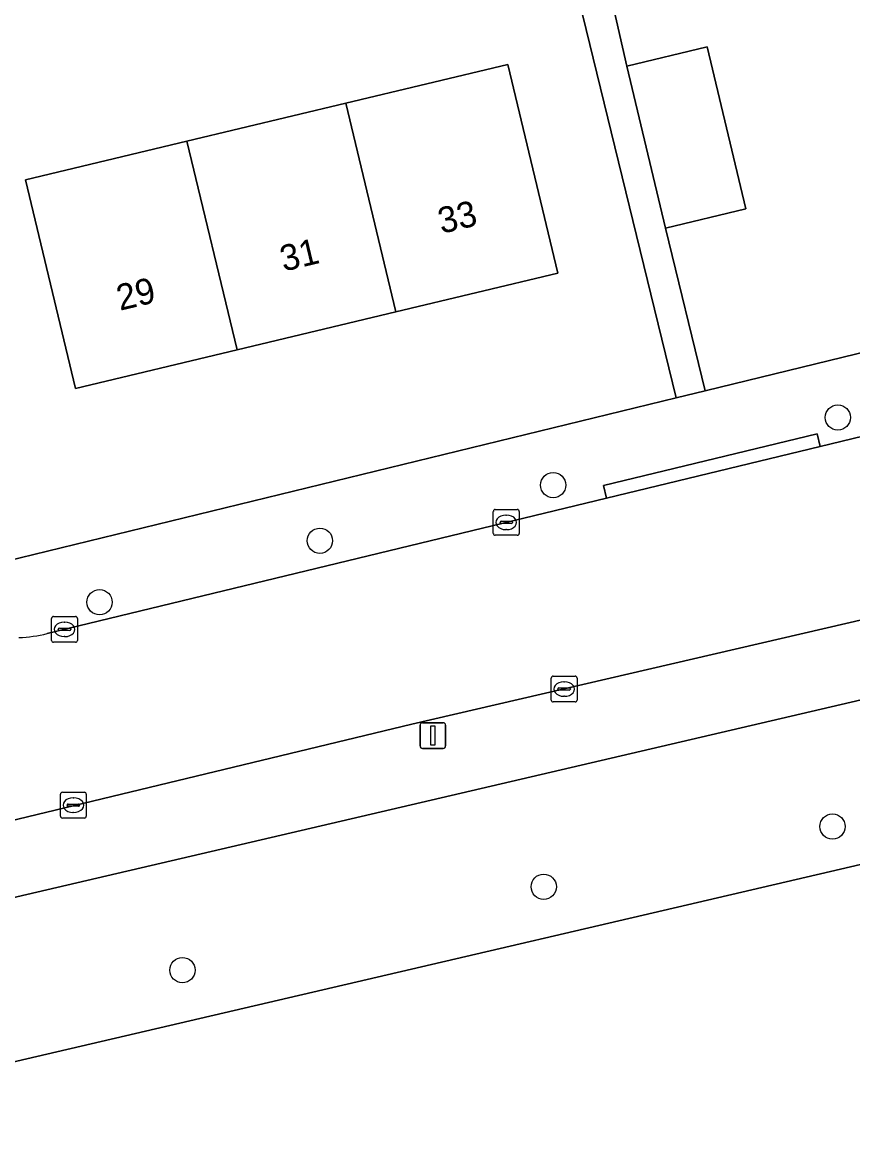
# Model space of a CAD drawing. Extents: x 162026 to 163502, y 387295 to 388169.
# Drawn here: x 163074.59 to 163106.76, y 387932.82 to 387975.82 of the extents above; entities that cross this region are included whole.
import ezdxf

# ---------------------------------------------------------------- set-up
doc = ezdxf.new("R2010")
doc.units = 0
for name, color, linetype in [('IMGEO_Boom', 7, 'Continuous'), ('IMGEO_Erf', 7, 'Continuous'), ('IMGEO_Groenvoorziening', 7, 'Continuous'), ('IMGEO_Kolk', 7, 'Continuous'), ('IMGEO_Lichtmast', 7, 'Continuous'), ('IMGEO_Pand', 7, 'Continuous'), ('IMGEO_Pand_nummerreeks', 7, 'Continuous'), ('IMGEO_Rijbaan_lokaal_open', 7, 'Continuous'), ('IMGEO_Voetpad_open', 7, 'Continuous')]:
    doc.layers.add(name, color=color, linetype=linetype)

msp = doc.modelspace()

# ---------------------------------------------------------------- linework, layer by layer
at = {"layer": 'IMGEO_Boom'}
for centre in [(163106.18, 387960.517), (163095.156, 387957.899), (163086.122, 387955.745), (163077.591, 387953.363), (163105.973, 387944.676), (163094.79, 387942.346), (163080.799, 387939.117)]:
    msp.add_circle(centre, 0.489, dxfattribs=at)
at = {"layer": 'IMGEO_Erf'}
for points in [[(163090.871, 388005.447), (163098.007, 387974.122), (163101.121, 387974.867), (163102.62, 387968.598), (163099.506, 387967.853), (163101.041, 387961.553), (163127.18, 387967.924)], [(163073.985, 387954.959), (163099.913, 387961.278), (163095.598, 387978.983), (163092.444, 387978.243), (163091.013, 387984.336), (163089.233, 387991.915)]]:
    msp.add_lwpolyline(points, dxfattribs=at)
for points in [[(163087.125, 387972.69), (163093.402, 387974.191), (163095.334, 387966.111), (163089.06, 387964.61), (163082.918, 387963.141), (163076.655, 387961.643), (163074.722, 387969.724), (163080.968, 387971.218)], [(163117.36, 387945.614), (163071.72, 387934.977), (163076.092, 387916.046), (163076.338, 387914.98), (163076.416, 387914.632), (163077.193, 387911.149), (163119.437, 387921.166), (163122.45, 387921.881)]]:
    msp.add_lwpolyline(points, close=True, dxfattribs=at)
at = {"layer": 'IMGEO_Groenvoorziening'}
msp.add_lwpolyline([(163071.72, 387934.977), (163117.36, 387945.614), (163122.45, 387921.881), (163129.826, 387923.728), (163122.355, 387953.142), (163064.303, 387939.601), (163061.574, 387931.942), (163061.066, 387930.435), (163076.092, 387916.046)], close=True, dxfattribs=at)
at = {"layer": 'IMGEO_Kolk'}
for p, q in [((163092.839, 387956.029), (163092.839, 387956.881)), ((163092.914, 387956.955), (163093.766, 387956.955)), ((163093.327, 387956.735), (163093.352, 387956.735)), ((163093.84, 387956.881), (163093.84, 387956.029)), ((163093.098, 387956.449), (163093.098, 387956.461)), ((163093.536, 387956.412), (163093.138, 387956.412)), ((163093.141, 387956.498), (163093.539, 387956.498)), ((163093.35, 387956.175), (163093.325, 387956.175)), ((163093.582, 387956.461), (163093.582, 387956.449)), ((163093.766, 387955.955), (163092.914, 387955.955)), ((163075.733, 387951.887), (163075.733, 387952.739)), ((163075.808, 387952.813), (163076.66, 387952.813)), ((163076.734, 387952.739), (163076.734, 387951.887)), ((163075.992, 387952.307), (163075.992, 387952.319)), ((163076.43, 387952.27), (163076.032, 387952.27)), ((163076.035, 387952.356), (163076.433, 387952.356)), ((163076.221, 387952.593), (163076.246, 387952.593)), ((163076.476, 387952.319), (163076.476, 387952.307)), ((163076.66, 387951.813), (163075.808, 387951.813)), ((163076.244, 387952.033), (163076.219, 387952.033)), ((163095.079, 387949.575), (163095.079, 387950.427)), ((163095.154, 387950.501), (163096.006, 387950.501)), ((163095.567, 387950.281), (163095.592, 387950.281)), ((163096.08, 387950.427), (163096.08, 387949.575)), ((163095.338, 387949.995), (163095.338, 387950.007)), ((163095.776, 387949.958), (163095.378, 387949.958)), ((163095.381, 387950.044), (163095.779, 387950.044)), ((163095.59, 387949.721), (163095.565, 387949.721)), ((163095.822, 387950.007), (163095.822, 387949.995)), ((163096.006, 387949.501), (163095.154, 387949.501)), ((163076.075, 387945.08), (163076.075, 387945.932)), ((163076.15, 387946.006), (163077.002, 387946.006)), ((163076.563, 387945.786), (163076.588, 387945.786)), ((163077.076, 387945.932), (163077.076, 387945.08)), ((163076.334, 387945.5), (163076.334, 387945.512)), ((163076.772, 387945.463), (163076.374, 387945.463)), ((163076.377, 387945.549), (163076.775, 387945.549)), ((163076.818, 387945.512), (163076.818, 387945.5)), ((163077.002, 387945.006), (163076.15, 387945.006)), ((163076.586, 387945.226), (163076.561, 387945.226))]:
    msp.add_line(p, q, dxfattribs=at)
for points in [[(163092.839, 387956.029), (163092.839, 387956.881)], [(163092.914, 387956.955), (163093.766, 387956.955)], [(163093.84, 387956.881), (163093.84, 387956.029)], [(163093.766, 387955.955), (163092.914, 387955.955)], [(163075.733, 387951.887), (163075.733, 387952.739)], [(163075.808, 387952.813), (163076.66, 387952.813)], [(163076.734, 387952.739), (163076.734, 387951.887)], [(163076.66, 387951.813), (163075.808, 387951.813)], [(163095.079, 387949.575), (163095.079, 387950.427)], [(163095.154, 387950.501), (163096.006, 387950.501)], [(163096.08, 387950.427), (163096.08, 387949.575)], [(163096.006, 387949.501), (163095.154, 387949.501)], [(163076.075, 387945.08), (163076.075, 387945.932)], [(163076.15, 387946.006), (163077.002, 387946.006)], [(163077.076, 387945.932), (163077.076, 387945.08)], [(163077.002, 387945.006), (163076.15, 387945.006)]]:
    msp.add_lwpolyline(points, dxfattribs=at)
for centre, radius, start, end in [((163092.916, 387956.879), 0.0765, 91.552, 178.448), ((163092.916, 387956.879), 0.0765, 91.552, 178.448), ((163093.764, 387956.879), 0.0765, 1.552, 88.448), ((163093.764, 387956.879), 0.0765, 1.552, 88.448), ((163093.138, 387956.458), 0.0403, 85.8775, 175.7526), ((163093.135, 387956.448), 0.0366, 178.938, 274.7102), ((163093.539, 387956.455), 0.043, 264.8664, 352.4533), ((163093.543, 387956.46), 0.0386, 1.7309, 96.639), ((163092.916, 387956.031), 0.0765, 181.552, 268.448), ((163092.916, 387956.031), 0.0765, 181.552, 268.448), ((163093.764, 387956.031), 0.0765, 271.552, 358.448), ((163093.764, 387956.031), 0.0765, 271.552, 358.448), ((163075.81, 387952.737), 0.0765, 91.552, 178.448), ((163075.81, 387952.737), 0.0765, 91.552, 178.448), ((163076.658, 387952.737), 0.0765, 1.552, 88.448), ((163076.658, 387952.737), 0.0765, 1.552, 88.448), ((163076.032, 387952.316), 0.0403, 85.8775, 175.7526), ((163076.029, 387952.306), 0.0366, 178.938, 274.7102), ((163076.433, 387952.313), 0.043, 264.8664, 352.4533), ((163076.437, 387952.318), 0.0386, 1.7309, 96.639), ((163075.81, 387951.889), 0.0765, 181.552, 268.448), ((163075.81, 387951.889), 0.0765, 181.552, 268.448), ((163076.658, 387951.889), 0.0765, 271.552, 358.448), ((163076.658, 387951.889), 0.0765, 271.552, 358.448), ((163095.156, 387950.425), 0.0765, 91.552, 178.448), ((163095.156, 387950.425), 0.0765, 91.552, 178.448), ((163096.004, 387950.425), 0.0765, 1.552, 88.448), ((163096.004, 387950.425), 0.0765, 1.552, 88.448), ((163095.378, 387950.004), 0.0403, 85.8775, 175.7526), ((163095.375, 387949.994), 0.0366, 178.938, 274.7102), ((163095.779, 387950.001), 0.043, 264.8664, 352.4533), ((163095.783, 387950.006), 0.0386, 1.7309, 96.639), ((163095.156, 387949.577), 0.0765, 181.552, 268.448), ((163095.156, 387949.577), 0.0765, 181.552, 268.448), ((163096.004, 387949.577), 0.0765, 271.552, 358.448), ((163096.004, 387949.577), 0.0765, 271.552, 358.448), ((163076.152, 387945.93), 0.0765, 91.552, 178.448), ((163076.152, 387945.93), 0.0765, 91.552, 178.448), ((163077, 387945.93), 0.0765, 1.552, 88.448), ((163077, 387945.93), 0.0765, 1.552, 88.448), ((163076.374, 387945.509), 0.0403, 85.8775, 175.7526), ((163076.371, 387945.499), 0.0366, 178.938, 274.7102), ((163076.775, 387945.506), 0.043, 264.8664, 352.4533), ((163076.779, 387945.511), 0.0386, 1.7309, 96.639), ((163076.152, 387945.082), 0.0765, 181.552, 268.448), ((163076.152, 387945.082), 0.0765, 181.552, 268.448), ((163077, 387945.082), 0.0765, 271.552, 358.448), ((163077, 387945.082), 0.0765, 271.552, 358.448)]:
    msp.add_arc(centre, radius, start, end, dxfattribs=at)
for centre, major_axis, ratio, start_param, end_param in [((163093.326, 387956.455), (-0.387, 0.002), 0.722429, 4.712389, 7.853982), ((163093.351, 387956.455), (-0.39, 0.002), 0.717154, 1.570796, 4.712389), ((163076.22, 387952.313), (-0.387, 0.002), 0.722429, 4.712389, 7.853982), ((163076.245, 387952.313), (-0.39, 0.002), 0.717154, 1.570796, 4.712389), ((163095.566, 387950.001), (-0.387, 0.002), 0.722429, 4.712389, 7.853982), ((163095.591, 387950.001), (-0.39, 0.002), 0.717154, 1.570796, 4.712389), ((163076.562, 387945.506), (-0.387, 0.002), 0.722429, 4.712389, 7.853982), ((163076.587, 387945.506), (-0.39, 0.002), 0.717154, 1.570796, 4.712389)]:
    msp.add_ellipse(centre, major_axis=major_axis, ratio=ratio, start_param=start_param, end_param=end_param, dxfattribs=at)
at = {"layer": 'IMGEO_Lichtmast'}
for p, q in [((163090.001, 387947.798), (163090.001, 387948.598)), ((163090.001, 387948.598), (163090.001, 387947.798)), ((163090.101, 387948.698), (163090.891, 387948.698)), ((163090.891, 387948.698), (163090.101, 387948.698)), ((163090.991, 387948.598), (163090.991, 387947.798)), ((163090.991, 387947.798), (163090.991, 387948.598)), ((163090.891, 387947.698), (163090.101, 387947.698)), ((163090.101, 387947.698), (163090.891, 387947.698))]:
    msp.add_line(p, q, dxfattribs=at)
msp.add_lwpolyline([(163090.421, 387948.573), (163090.571, 387948.573), (163090.571, 387947.823), (163090.421, 387947.823), (163090.421, 387948.573)], dxfattribs=at)
for centre, start, end in [((163090.101, 387948.598), 90, 180), ((163090.101, 387948.598), 90, 180), ((163090.891, 387948.598), 0, 90), ((163090.891, 387948.598), 360, 90), ((163090.101, 387947.798), 180, 270), ((163090.101, 387947.798), 180, 270), ((163090.891, 387947.798), 270, 0), ((163090.891, 387947.798), 270, 0)]:
    msp.add_arc(centre, 0.1, start, end, dxfattribs=at)
at = {"layer": 'IMGEO_Pand'}
for points in [[(163102.62, 387968.598), (163101.121, 387974.867), (163098.007, 387974.122), (163099.506, 387967.853)], [(163089.06, 387964.61), (163095.334, 387966.111), (163093.402, 387974.191), (163087.125, 387972.69)], [(163082.918, 387963.141), (163089.06, 387964.61), (163087.125, 387972.69), (163080.968, 387971.218)], [(163080.968, 387971.218), (163074.722, 387969.724), (163076.655, 387961.643), (163082.918, 387963.141)]]:
    msp.add_lwpolyline(points, close=True, dxfattribs=at)
at = {"layer": 'IMGEO_Rijbaan_lokaal_open'}
for points in [[(163126.604, 387964.508), (163105.497, 387959.397), (163097.224, 387957.394), (163075.565, 387952.15)], [(163018.436, 387931.645), (163035.919, 387935.686), (163089.683, 387948.636), (163129.202, 387957.809)]]:
    msp.add_lwpolyline(points, dxfattribs=at)
msp.add_arc((163074.136, 387958.228), 6.244, 273.0417, 283.2332, dxfattribs=at)
at = {"layer": 'IMGEO_Voetpad_open'}
for points in [[(163090.871, 388005.447), (163089.302, 388011.859), (163088.926, 388013.397), (163087.435, 388019.488), (163086.247, 388024.344), (163085.361, 388027.945), (163083.884, 388027.581), (163084.75, 388023.913), (163086.333, 388017.21), (163087.372, 388012.811), (163087.787, 388011.057), (163088.05, 388011.118), (163088.181, 388010.562), (163089.496, 388004.961), (163090.942, 387998.805), (163092.388, 387992.648), (163094.165, 387985.085), (163095.598, 387978.983), (163099.913, 387961.278), (163101.041, 387961.553), (163099.506, 387967.853), (163098.007, 387974.122)], [(163105.497, 387959.397), (163105.38, 387959.882), (163097.107, 387957.88), (163097.224, 387957.394)]]:
    msp.add_lwpolyline(points, close=True, dxfattribs=at)
for points in [[(163127.18, 387967.924), (163101.041, 387961.553), (163099.913, 387961.278), (163073.985, 387954.959)], [(163075.565, 387952.15), (163097.224, 387957.394), (163097.107, 387957.88), (163105.38, 387959.882), (163105.497, 387959.397), (163126.604, 387964.508)], [(163129.202, 387957.809), (163089.683, 387948.636), (163035.919, 387935.686)], [(163036.507, 387933.015), (163062.488, 387939.172), (163064.303, 387939.601), (163122.355, 387953.142)]]:
    msp.add_lwpolyline(points, dxfattribs=at)
msp.add_arc((163074.136, 387958.228), 6.244, 273.0417, 283.2332, dxfattribs=at)

# ---------------------------------------------------------------- texts
at = {"layer": 'IMGEO_Pand_nummerreeks'}
for s, p in [('33', (163090.831, 387967.626)), ('31', (163084.715, 387966.162)), ('29', (163078.379, 387964.647))]:
    msp.add_text(s, height=1, rotation=13.4523, dxfattribs=at).set_placement(p)

doc.saveas('drawing.dxf')
